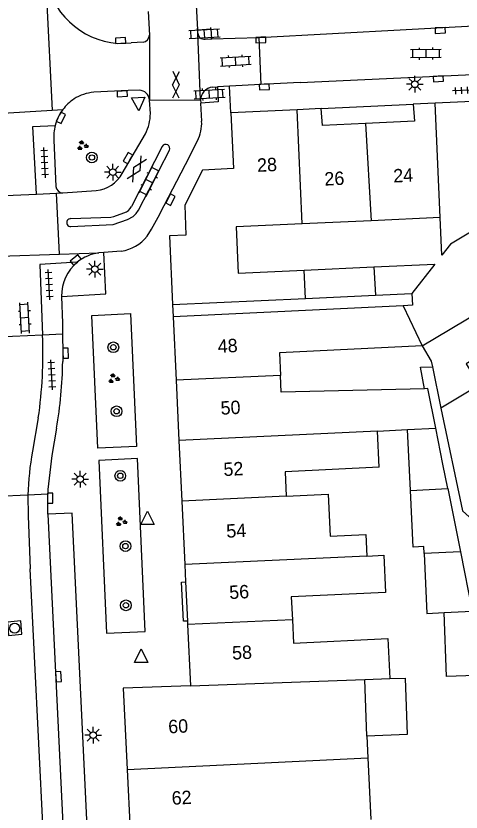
# Model space of a CAD drawing. Extents: x 131000 to 133014, y 396499 to 399001.
# Drawn here: x 132869.8 to 132903.1, y 396718.2 to 396777.6 of the extents above; entities that cross this region are included whole.
import ezdxf

# ---------------------------------------------------------------- set-up
doc = ezdxf.new("R2010")
doc.units = 0
for name, color, linetype in [('gg-afsc-erfafscheiding', 7, 'Continuous'), ('gg-anno-huisnummerreeks BGT', 7, 'Continuous'), ('gg-bbg-bijgebouw', 7, 'Continuous'), ('gg-bbg-gedigitaliseerde bebouwing', 7, 'Continuous'), ('gg-bbg-gedigitaliseerde bijgebouw', 7, 'Continuous'), ('gg-bbg-hoofdgebouw', 7, 'Continuous'), ('gg-bbg-luifel en loopbrug', 7, 'Continuous'), ('gg-bbg-tussenscheiding', 7, 'Continuous'), ('gg-knt-verharding', 7, 'Continuous'), ('gt-grn-weggrens', 7, 'Continuous'), ('gt-symb-boom', 7, 'Continuous'), ('gt-symb-gesloten verharding', 7, 'Continuous'), ('gt-symb-groenvak', 7, 'Continuous'), ('gt-symb-klinker verharding', 7, 'Continuous'), ('gt-symb-kolk', 7, 'Continuous'), ('gt-symb-lichtmast', 7, 'Continuous'), ('gt-symb-rioolschacht', 7, 'Continuous'), ('gt-symb-tegel verharding', 7, 'Continuous'), ('gt-symb-waterafsluiter', 7, 'Continuous')]:
    doc.layers.add(name, color=color, linetype=linetype)

# ---------------------------------------------------------------- blocks, each defined once
blk = doc.blocks.new('gt0-TEG1')
at = {"layer": 'gt-symb-tegel verharding'}
for p, q in [((-1.125, 0), (1.125, 0)), ((-0.9, -0.25), (-0.9, 0.25)), ((-0.45, -0.25), (-0.45, 0.25)), ((0, -0.25), (0, 0.25)), ((0.45, -0.25), (0.45, 0.25)), ((0.9, -0.25), (0.9, 0.25))]:
    blk.add_line(p, q, dxfattribs=at)
blk = doc.blocks.new('gt0-KOLK')
at = {"layer": 'gt-symb-kolk'}
blk.add_lwpolyline([(0, 0), (0.375, 0), (0.375, 0.4), (-0.375, 0.4), (-0.375, 0), (0, 0)], dxfattribs=at)
blk = doc.blocks.new('gt0-LMAST')
at = {"layer": 'gt-symb-lichtmast'}
for p, q in [((-0.005, 0.246), (-0.005, 0.621)), ((-0.182, 0.173), (-0.447, 0.438)), ((0.172, 0.173), (0.437, 0.438)), ((-0.255, -0.004), (-0.63, -0.004)), ((-0.182, -0.181), (-0.447, -0.446)), ((-0.005, -0.254), (-0.005, -0.629)), ((0.437, -0.446), (0.172, -0.181)), ((0.245, -0.004), (0.62, -0.004))]:
    blk.add_line(p, q, dxfattribs=at)
blk.add_circle((-0.005, -0.004), 0.25, dxfattribs=at)
blk = doc.blocks.new('gt0-KL1')
at = {"layer": 'gt-symb-klinker verharding'}
for p, q in [((-1.15, 0.3), (1.15, 0.3)), ((-1, -0.3), (-1, 0.3)), ((-0.5, 0.3), (-0.5, 0.45)), ((0, -0.3), (0, 0.3)), ((0.5, 0.3), (0.5, 0.45)), ((1, -0.3), (1, 0.3)), ((-1.15, -0.3), (1.15, -0.3)), ((-0.5, -0.45), (-0.5, -0.3)), ((0.5, -0.45), (0.5, -0.3))]:
    blk.add_line(p, q, dxfattribs=at)
blk = doc.blocks.new('gt0-BOOM')
at = {"layer": 'gt-symb-boom'}
for radius in [0.4, 0.2]:
    blk.add_circle((0, 0), radius, dxfattribs=at)
blk = doc.blocks.new('gt0-GRVAK')
at = {"layer": 'gt-symb-groenvak'}
for p, q in [((-0.11, 0.189), (-0.228, 0.24)), ((-0.182, 0.153), (0.088, 0.153)), ((-0.091, 0.211), (-0.156, 0.322)), ((-0.047, 0.214), (-0.047, 0.393)), ((-0.004, 0.211), (0.061, 0.322)), ((0.015, 0.189), (0.133, 0.24)), ((0.262, -0.052), (0.197, 0.059)), ((0.305, -0.049), (0.305, 0.13)), ((0.349, -0.052), (0.414, 0.059)), ((-0.245, -0.228), (-0.363, -0.177)), ((-0.318, -0.264), (-0.047, -0.264)), ((-0.226, -0.206), (-0.291, -0.095)), ((-0.183, -0.203), (-0.183, -0.024)), ((-0.139, -0.206), (-0.074, -0.095)), ((-0.12, -0.228), (-0.002, -0.177)), ((0.243, -0.074), (0.125, -0.023)), ((0.17, -0.11), (0.441, -0.11)), ((0.368, -0.074), (0.486, -0.023))]:
    blk.add_line(p, q, dxfattribs=at)
blk = doc.blocks.new('gt0-WAFSL')
at = {"layer": 'gt-symb-waterafsluiter'}
for p, q in [((-0.5, -0.333), (0, 0.667)), ((0, 0.667), (0.5, -0.333)), ((0.5, -0.333), (-0.5, -0.333))]:
    blk.add_line(p, q, dxfattribs=at)
blk = doc.blocks.new('gt0-RS')
at = {"layer": 'gt-symb-rioolschacht'}
blk.add_lwpolyline([(-0.5, -0.5), (0.5, -0.5), (0.5, 0.5), (-0.5, 0.5)], close=True, dxfattribs=at)
blk.add_circle((0, 0), 0.375, dxfattribs=at)
blk = doc.blocks.new('gt0-GESVH1')
at = {"layer": 'gt-symb-gesloten verharding'}
for p, q in [((-0.992, -0.261), (0.008, 0.239)), ((0.008, -0.261), (-0.992, 0.239)), ((0.008, 0.239), (1.008, -0.261)), ((1.008, 0.239), (0.008, -0.261))]:
    blk.add_line(p, q, dxfattribs=at)

msp = doc.modelspace()

# ---------------------------------------------------------------- linework, layer by layer
at = {"layer": 'gg-afsc-erfafscheiding'}
for points in [[(132899.41, 396756.91), (132899.452, 396756.02), (132898.746, 396755.986)], [(132900.344, 396749.797), (132900.04, 396751.394), (132900.936, 396751.441)], [(132901.555, 396748.34), (132903.188, 396740.677), (132904.68, 396739.339), (132912.967, 396744.298)]]:
    msp.add_lwpolyline(points, dxfattribs=at)
at = {"layer": 'gg-bbg-bijgebouw'}
for p, q in [((132891.457, 396756.536), (132896.677, 396756.782)), ((132896.677, 396756.782), (132899.41, 396756.91))]:
    msp.add_line(p, q, dxfattribs=at)
at = {"layer": 'gg-bbg-gedigitaliseerde bebouwing'}
for p, q in [((132896.359, 396762.335), (132891.207, 396762.099)), ((132901.524, 396762.571), (132896.359, 396762.335)), ((132898.746, 396755.986), (132900.174, 396752.986)), ((132900.174, 396752.986), (132905.399, 396756.116)), ((132900.936, 396751.441), (132901.555, 396748.34)), ((132896.839, 396746.636), (132899.078, 396746.741)), ((132896.968, 396743.94), (132896.839, 396746.636)), ((132896.046, 396737.303), (132897.305, 396737.362)), ((132895.881, 396728.087), (132897.763, 396728.154)), ((132896.032, 396723.869), (132895.881, 396728.087)), ((132896.032, 396723.869), (132896.11, 396722.24)), ((132896.11, 396722.24), (132896.33, 396717.648))]:
    msp.add_line(p, q, dxfattribs=at)
for points in [[(132905.949, 396762.778), (132902.285, 396760.584), (132901.65, 396759.773), (132901.524, 396762.571)], [(132891.207, 396762.099), (132886.27, 396761.873), (132886.428, 396758.42), (132891.362, 396758.646)], [(132911.717, 396754.415), (132910.775, 396756.03), (132903.459, 396751.659), (132904.42, 396750.055), (132901.555, 396748.34)], [(132900.174, 396752.986), (132889.51, 396752.479), (132889.591, 396750.79)], [(132900.174, 396752.986), (132900.855, 396751.849), (132900.936, 396751.441)], [(132900.344, 396749.797), (132889.651, 396749.536), (132889.591, 396750.79)], [(132901.197, 396746.84), (132900.606, 396749.804), (132900.344, 396749.797)], [(132896.968, 396743.94), (132889.935, 396743.603), (132890.023, 396741.774)], [(132890.023, 396741.774), (132893.15, 396741.924), (132893.301, 396738.797), (132895.968, 396738.925), (132896.046, 396737.303)], [(132897.305, 396737.362), (132897.438, 396734.588), (132890.4, 396734.251), (132890.482, 396732.55)], [(132890.482, 396732.55), (132890.565, 396730.811), (132897.62, 396731.149), (132897.763, 396728.154)]]:
    msp.add_lwpolyline(points, dxfattribs=at)
at = {"layer": 'gg-bbg-gedigitaliseerde bijgebouw'}
for p, q in [((132891.362, 396758.646), (132896.557, 396758.883)), ((132899.293, 396742.208), (132899.078, 396746.741)), ((132901.729, 396744.168), (132901.197, 396746.84)), ((132902.094, 396742.339), (132901.729, 396744.168)), ((132902.094, 396742.339), (132903.033, 396737.63)), ((132903.033, 396737.63), (132903.92, 396733.179))]:
    msp.add_line(p, q, dxfattribs=at)
for points in [[(132896.557, 396758.883), (132901.117, 396759.092), (132899.41, 396756.91)], [(132900.318, 396737.503), (132900.294, 396738.013), (132899.496, 396737.975), (132899.293, 396742.208)], [(132900.318, 396737.503), (132900.533, 396733.019), (132901.812, 396733.08)], [(132904.871, 396728.409), (132901.984, 396728.305), (132901.812, 396733.08)]]:
    msp.add_lwpolyline(points, dxfattribs=at)
at = {"layer": 'gg-bbg-hoofdgebouw'}
for p, q in [((132906.26, 396771.36), (132901.141, 396771.11)), ((132890.825, 396770.624), (132885.88, 396770.39)), ((132892.63, 396770.71), (132890.825, 396770.624)), ((132901.141, 396771.11), (132899.51, 396771.03)), ((132881.53, 396756.07), (132891.457, 396756.536)), ((132898.746, 396755.986), (132881.57, 396755.17)), ((132881.57, 396755.17), (132881.792, 396750.425)), ((132881.792, 396750.425), (132882.002, 396745.941)), ((132882.002, 396745.941), (132882.214, 396741.408)), ((132882.214, 396741.408), (132882.436, 396736.665)), ((132882.436, 396736.665), (132882.496, 396735.375)), ((132882.496, 396735.375), (132882.633, 396732.45)), ((132882.633, 396732.45), (132882.646, 396732.183)), ((132882.646, 396732.183), (132882.86, 396727.62)), ((132878.131, 396721.378), (132878.351, 396716.785))]:
    msp.add_line(p, q, dxfattribs=at)
for points in [[(132895.944, 396769.595), (132892.73, 396769.45), (132892.63, 396770.71)], [(132899.51, 396771.03), (132899.6, 396769.76), (132895.944, 396769.595)], [(132885.88, 396770.39), (132886.07, 396766.24), (132883.77, 396766.12), (132882.45, 396763.5), (132882.53, 396761.26), (132881.29, 396761.21), (132881.53, 396756.07)], [(132882.86, 396727.62), (132877.84, 396727.44), (132878.131, 396721.378)]]:
    msp.add_lwpolyline(points, dxfattribs=at)
at = {"layer": 'gg-bbg-luifel en loopbrug'}
msp.add_lwpolyline([(132897.763, 396728.154), (132898.898, 396728.195), (132899.049, 396723.977), (132896.032, 396723.869)], dxfattribs=at)
at = {"layer": 'gg-bbg-tussenscheiding'}
for p, q in [((132891.207, 396762.099), (132890.825, 396770.624)), ((132901.524, 396762.571), (132901.141, 396771.11)), ((132895.944, 396769.595), (132896.359, 396762.335)), ((132896.557, 396758.883), (132896.677, 396756.782)), ((132891.457, 396756.536), (132891.362, 396758.646)), ((132889.591, 396750.79), (132881.792, 396750.425)), ((132896.839, 396746.636), (132882.002, 396745.941)), ((132899.078, 396746.741), (132901.197, 396746.84)), ((132899.293, 396742.208), (132902.094, 396742.339)), ((132890.023, 396741.774), (132882.214, 396741.408)), ((132903.033, 396737.63), (132900.318, 396737.503)), ((132896.046, 396737.303), (132882.436, 396736.665)), ((132901.812, 396733.08), (132903.92, 396733.179)), ((132890.482, 396732.55), (132882.646, 396732.183)), ((132882.86, 396727.62), (132895.881, 396728.087)), ((132878.131, 396721.378), (132896.11, 396722.24))]:
    msp.add_line(p, q, dxfattribs=at)
at = {"layer": 'gg-knt-verharding'}
for p, q in [((132883.41, 396776.592), (132883.314, 396778.425)), ((132879.699, 396777.948), (132879.808, 396776.196)), ((132887.969, 396776.016), (132915.212, 396777.485)), ((132883.423, 396776.338), (132883.41, 396776.592)), ((132879.808, 396776.196), (132879.803, 396771.338)), ((132883.619, 396771.356), (132883.423, 396776.338)), ((132884.44, 396775.902), (132887.969, 396776.016)), ((132887.969, 396776.016), (132888.125, 396772.512)), ((132877.44, 396775.575), (132878.435, 396775.62)), ((132879.324, 396775.669), (132878.435, 396775.62)), ((132883.956, 396775.884), (132884.44, 396775.902)), ((132891.064, 396772.665), (132912.211, 396773.62)), ((132888.125, 396772.512), (132885.772, 396772.384)), ((132891.064, 396772.665), (132888.125, 396772.512)), ((132878.219, 396772.056), (132875.65, 396771.924)), ((132879.036, 396772.075), (132878.219, 396772.056)), ((132884.534, 396772.308), (132884.887, 396772.336)), ((132885.772, 396772.384), (132884.887, 396772.336)), ((132879.873, 396770.344), (132879.803, 396771.338)), ((132883.619, 396771.356), (132883.63, 396771.121)), ((132872.535, 396770.587), (132873.331, 396770.634)), ((132883.703, 396769.767), (132883.63, 396771.121)), ((132892.63, 396770.71), (132899.51, 396771.03)), ((132865.009, 396770.142), (132872.535, 396770.587)), ((132872.667, 396768.356), (132872.819, 396764.902)), ((132877.766, 396765.867), (132879.501, 396768.823)), ((132880.762, 396767.879), (132878.473, 396763.404)), ((132868.354, 396764.188), (132871.356, 396764.323)), ((132871.356, 396764.323), (132872.87, 396764.391)), ((132872.87, 396764.391), (132873.327, 396764.411)), ((132873.327, 396764.411), (132875.834, 396764.589)), ((132873.077, 396759.835), (132876.017, 396759.934)), ((132876.386, 396759.964), (132876.017, 396759.934)), ((132877.699, 396760.072), (132876.386, 396759.964)), ((132868.613, 396759.684), (132873.077, 396759.835)), ((132871.819, 396753.8), (132864.362, 396753.436)), ((132873.307, 396753.873), (132871.819, 396753.8)), ((132871.498, 396747.615), (132871.062, 396745.129)), ((132872.214, 396740.439), (132872.206, 396741.932)), ((132872.214, 396740.439), (132874.805, 396687.222)), ((132873.315, 396687.142), (132870.903, 396736.343))]:
    msp.add_line(p, q, dxfattribs=at)
for points in [[(132883.41, 396776.592), (132884.392, 396776.648), (132884.44, 396775.902)], [(132884.887, 396772.336), (132884.93, 396771.203), (132883.63, 396771.121)], [(132871.356, 396764.323), (132871.095, 396769.362), (132872.765, 396769.45)], [(132879.624, 396761.189), (132879.953, 396761.716), (132880.448, 396762.593), (132880.913, 396763.464), (132882.494, 396766.522), (132883.388, 396768.306)], [(132873.931, 396761.902), (132877.083, 396762.044), (132878.174, 396762.439), (132878.587, 396762.646), (132878.81, 396762.866), (132878.988, 396763.133), (132881.289, 396767.599)], [(132873.927, 396762.491), (132876.922, 396762.612), (132877.137, 396762.663), (132877.896, 396762.916)], [(132873.233, 396756.687), (132876.54, 396756.868), (132876.386, 396759.964)], [(132874.413, 396759.245), (132871.616, 396759.061), (132871.819, 396753.8)], [(132873.233, 396756.687), (132873.311, 396754.686), (132873.307, 396753.873)], [(132875.487, 396755.267), (132878.396, 396755.399), (132878.847, 396745.484), (132875.939, 396745.351), (132875.487, 396755.267)], [(132873.307, 396753.873), (132873.342, 396752.449), (132873.323, 396751.817)], [(132872.87, 396746.845), (132872.508, 396744.808), (132872.204, 396742.275), (132872.206, 396741.932)], [(132878.899, 396744.579), (132876.02, 396744.449), (132876.604, 396731.554), (132879.482, 396731.684), (132878.899, 396744.579)], [(132870.716, 396741.859), (132870.742, 396740.302), (132870.903, 396736.343)], [(132876.652, 396685.885), (132874.023, 396740.503), (132872.214, 396740.439)], [(132882.633, 396732.45), (132882.334, 396732.436), (132882.197, 396735.361), (132882.496, 396735.375)]]:
    msp.add_lwpolyline(points, dxfattribs=at)
for centre, radius, start, end in [((132877.868, 396781.433), 5.873, 187.15825, 265.82399), ((132879.266, 396776.208), 0.542, 276.10703, 358.76386), ((132883.907, 396776.366), 0.485, 183.36512, 275.78733), ((132875.928, 396768.633), 3.303, 94.8314, 122.22385), ((132879.033, 396771.304), 0.771, 2.51863, 89.7668), ((132884.561, 396771.339), 0.942, 137.80401, 178.97857), ((132884.61, 396771.317), 0.994, 94.41228, 138.78611), ((132876.056, 396768.599), 3.401, 123.73488, 143.241), ((132876.035, 396768.614), 3.375, 143.23873, 165.66189), ((132876.453, 396770.374), 3.42, 333.02201, 359.49124), ((132875.952, 396768.613), 3.295, 165.28785, 184.47442), ((132880.734, 396769.643), 2.971, 333.26612, 2.39978), ((132881.025, 396767.738), 0.298, 332.15658, 151.87918), ((132875.578, 396767.075), 2.499, 275.87669, 331.09184), ((132873.331, 396764.924), 0.513, 182.43732, 269.5125), ((132877.618, 396763.83), 0.955, 286.92483, 333.52117), ((132873.915, 396762.196), 0.295, 87.63156, 273.14664), ((132877.303, 396762.971), 2.926, 277.77196, 322.47778), ((132876.43, 396756.762), 3.199, 97.41076, 129.08124), ((132876.505, 396756.729), 3.273, 129.74334, 180.72911), ((132838.639, 396752.421), 33.209, 351.67852, 2.37954), ((132840.796, 396752.274), 32.53, 350.39301, 359.19527), ((132893.994, 396741.049), 23.292, 169.91231, 178.00766)]:
    msp.add_arc(centre, radius, start, end, dxfattribs=at)
at = {"layer": 'gt-grn-weggrens'}
for p, q in [((132872.04, 396780.701), (132872.535, 396770.587)), ((132885.88, 396770.39), (132885.772, 396772.384)), ((132879.803, 396771.338), (132883.619, 396771.356)), ((132873.077, 396759.835), (132872.87, 396764.391)), ((132881.53, 396756.07), (132881.57, 396755.17)), ((132870.716, 396741.859), (132866.449, 396741.651)), ((132872.206, 396741.932), (132870.716, 396741.859))]:
    msp.add_line(p, q, dxfattribs=at)

# ---------------------------------------------------------------- block references
at = {"layer": 'gt-symb-boom'}
for p in [(132875.503, 396767.057), (132877.105, 396752.888), (132877.348, 396748.111), (132877.625, 396743.296), (132878.01, 396738.046), (132878.045, 396733.627)]:
    msp.add_blockref('gt0-BOOM', p, dxfattribs=at)
at = {"layer": 'gt-symb-gesloten verharding'}
for p, rotation in [((132881.772, 396772.477), 89.19791148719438), ((132878.846, 396766.197), 59.586769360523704)]:
    msp.add_blockref('gt0-GESVH1', p, dxfattribs=dict(at, rotation=rotation))
at = {"layer": 'gt-symb-groenvak'}
for p in [(132874.792, 396767.941), (132877.128, 396750.548), (132877.682, 396739.874)]:
    msp.add_blockref('gt0-GRVAK', p, dxfattribs=at)
at = {"layer": 'gt-symb-klinker verharding'}
for p, rotation in [((132883.911, 396776.293), 3.1543921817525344), ((132900.448, 396774.807), -179.25519682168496), ((132886.244, 396774.252), 3.383287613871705), ((132884.283, 396771.786), 3.1543921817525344), ((132879.779, 396765.294), -116.43687291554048), ((132870.488, 396755.086), 93.15439218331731)]:
    msp.add_blockref('gt0-KL1', p, dxfattribs=dict(at, rotation=rotation))
at = {"layer": 'gt-symb-kolk'}
for p, rotation in [((132901.509, 396776.743), -176.9059419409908), ((132877.653, 396775.585), 2.6936110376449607), ((132888.116, 396776.027), -177.59258615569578), ((132901.373, 396773.129), -177.24916520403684), ((132888.382, 396772.521), -177.24916520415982), ((132877.757, 396772.014), -177.13473427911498), ((132873.007, 396770.104), -116.23193993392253), ((132878.37, 396766.901), 59.74356283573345), ((132881.195, 396764), -117.76921269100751), ((132874.422, 396759.252), 38.910397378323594), ((132873.342, 396752.449), -88.62516521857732), ((132872.183, 396741.629), -90.68751635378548), ((132872.809, 396728.294), -87.19194693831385)]:
    msp.add_blockref('gt0-KOLK', p, dxfattribs=dict(at, rotation=rotation))
at = {"layer": 'gt-symb-lichtmast'}
for p in [(132899.629, 396772.527), (132877.062, 396765.964), (132875.729, 396758.723), (132874.626, 396743.046), (132875.603, 396723.934)]:
    msp.add_blockref('gt0-LMAST', p, dxfattribs=at)
at = {"layer": 'gt-symb-rioolschacht', "rotation": 94.93498592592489}
msp.add_blockref('gt0-RS', (132869.734, 396731.923), dxfattribs=at)
at = {"layer": 'gt-symb-tegel verharding'}
for p, rotation in [((132903.553, 396772.072), -177.8216311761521), ((132871.974, 396766.67), 92.9224726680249), ((132872.304, 396757.561), 92.9224726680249), ((132872.502, 396750.83), 92.92247266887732)]:
    msp.add_blockref('gt0-TEG1', p, dxfattribs=dict(at, rotation=rotation))
at = {"layer": 'gt-symb-waterafsluiter', "rotation": -177.59258615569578}
msp.add_blockref('gt0-WAFSL', (132878.978, 396771.201), dxfattribs=at)
at = {"layer": 'gt-symb-waterafsluiter'}
for p in [(132879.665, 396739.994), (132879.18, 396729.702)]:
    msp.add_blockref('gt0-WAFSL', p, dxfattribs=at)

# ---------------------------------------------------------------- texts
at = {"layer": 'gg-anno-huisnummerreeks BGT'}
for s, rotation, p in [('28', 2.7, (132887.864, 396765.979)), ('26', 2.6, (132892.893, 396764.953)), ('24', 2.6, (132898.035, 396765.185)), ('48', 2.7, (132884.923, 396752.466)), ('50', 2.7, (132885.139, 396747.852)), ('52', 2.7, (132885.353, 396743.274)), ('54', 2.7, (132885.568, 396738.669)), ('56', 2.7, (132885.783, 396734.093)), ('58', 2.7, (132885.995, 396729.57)), ('60', 2.8, (132881.229, 396724.064)), ('62', 2.7, (132881.484, 396718.737))]:
    msp.add_text(s, height=1, rotation=rotation, dxfattribs=at).set_placement(p)

doc.saveas('drawing.dxf')
